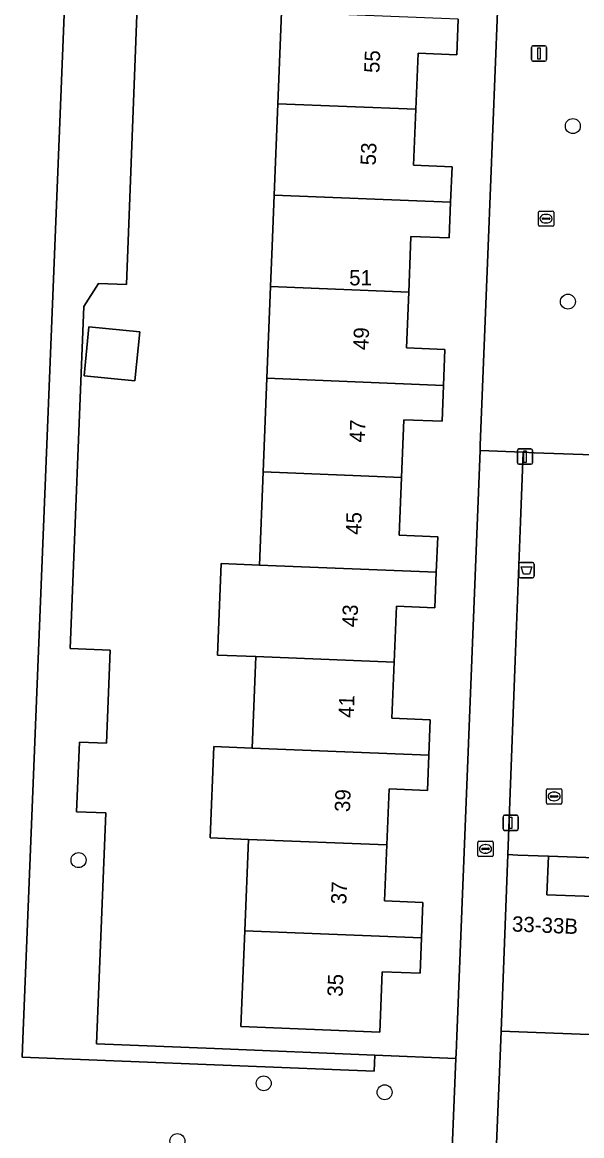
# Model space of a CAD drawing. Extents: x 160786 to 161429, y 386828 to 387485.
# Drawn here: x 161139.8 to 161176.3, y 387191.8 to 387264.6 of the extents above; entities that cross this region are included whole.
import ezdxf

# ---------------------------------------------------------------- set-up
doc = ezdxf.new("R2010")
doc.units = 0
for name, color, linetype in [('IMGEO_Afvalbak', 7, 'Continuous'), ('IMGEO_Boom', 7, 'Continuous'), ('IMGEO_Brandkraan', 7, 'Continuous'), ('IMGEO_Erf', 7, 'Continuous'), ('IMGEO_Groenvoorziening', 7, 'Continuous'), ('IMGEO_Kolk', 7, 'Continuous'), ('IMGEO_Lichtmast', 7, 'Continuous'), ('IMGEO_Muur', 7, 'Continuous'), ('IMGEO_Pand', 7, 'Continuous'), ('IMGEO_Pand_nummerreeks', 7, 'Continuous'), ('IMGEO_Rijbaan_lokaal_open', 7, 'Continuous'), ('IMGEO_Rioolput', 7, 'Continuous'), ('IMGEO_Voetpad_open', 7, 'Continuous')]:
    doc.layers.add(name, color=color, linetype=linetype)

msp = doc.modelspace()

# ---------------------------------------------------------------- linework, layer by layer
at = {"layer": 'IMGEO_Afvalbak'}
for p, q in [((161172.336, 387229.304), (161173.126, 387229.304)), ((161173.126, 387229.304), (161172.336, 387229.304)), ((161172.236, 387228.404), (161172.236, 387229.204)), ((161172.236, 387229.204), (161172.236, 387228.404)), ((161173.226, 387229.204), (161173.226, 387228.404)), ((161173.226, 387228.404), (161173.226, 387229.204)), ((161173.126, 387228.304), (161172.336, 387228.304)), ((161172.336, 387228.304), (161173.126, 387228.304))]:
    msp.add_line(p, q, dxfattribs=at)
msp.add_lwpolyline([(161172.379, 387229.018), (161173.083, 387229.018), (161172.934, 387228.548), (161172.528, 387228.548), (161172.379, 387229.018)], dxfattribs=at)
for centre, start, end in [((161172.336, 387229.204), 90, 180), ((161172.336, 387229.204), 90, 180), ((161173.126, 387229.204), 0, 90), ((161173.126, 387229.204), 360, 90), ((161172.336, 387228.404), 180, 270), ((161172.336, 387228.404), 180, 270), ((161173.126, 387228.404), 270, 0), ((161173.126, 387228.404), 270, 0)]:
    msp.add_arc(centre, 0.1, start, end, dxfattribs=at)
at = {"layer": 'IMGEO_Boom'}
for centre in [(161175.763, 387257.85), (161175.439, 387246.369), (161143.455, 387209.838), (161155.558, 387195.239), (161163.462, 387194.655), (161149.919, 387191.466)]:
    msp.add_circle(centre, 0.489, dxfattribs=at)
at = {"layer": 'IMGEO_Brandkraan'}
for p, q in [((161169.629, 387211.071), (161170.481, 387211.071)), ((161169.554, 387210.145), (161169.554, 387210.997)), ((161169.813, 387210.565), (161169.813, 387210.577)), ((161170.251, 387210.528), (161169.853, 387210.528)), ((161169.856, 387210.614), (161170.254, 387210.614)), ((161170.065, 387210.291), (161170.04, 387210.291)), ((161170.042, 387210.851), (161170.067, 387210.851)), ((161170.297, 387210.577), (161170.297, 387210.565)), ((161170.555, 387210.997), (161170.555, 387210.145)), ((161170.481, 387210.071), (161169.629, 387210.071))]:
    msp.add_line(p, q, dxfattribs=at)
for points in [[(161169.629, 387211.071), (161170.481, 387211.071)], [(161169.554, 387210.145), (161169.554, 387210.997)], [(161170.555, 387210.997), (161170.555, 387210.145)], [(161170.481, 387210.071), (161169.629, 387210.071)]]:
    msp.add_lwpolyline(points, dxfattribs=at)
for centre, radius, start, end in [((161169.631, 387210.995), 0.0765, 91.55205, 178.44795), ((161169.631, 387210.995), 0.0765, 91.55205, 178.44795), ((161170.479, 387210.995), 0.0765, 1.55205, 88.44795), ((161170.479, 387210.995), 0.0765, 1.55205, 88.44795), ((161169.853, 387210.574), 0.0403, 85.87752, 175.75265), ((161169.85, 387210.564), 0.0366, 178.93798, 274.71019), ((161170.254, 387210.571), 0.043, 264.86636, 352.45326), ((161170.258, 387210.576), 0.0386, 1.73085, 96.63898), ((161169.631, 387210.147), 0.0765, 181.55205, 268.44795), ((161169.631, 387210.147), 0.0765, 181.55205, 268.44795), ((161170.479, 387210.147), 0.0765, 271.55205, 358.44795), ((161170.479, 387210.147), 0.0765, 271.55205, 358.44795)]:
    msp.add_arc(centre, radius, start, end, dxfattribs=at)
for centre, major_axis, ratio, start_param, end_param in [((161170.041, 387210.571), (-0.387, 0.002), 0.722429, 4.712389, 7.853982), ((161170.066, 387210.571), (-0.39, 0.002), 0.717154, 1.570796, 4.712389)]:
    msp.add_ellipse(centre, major_axis=major_axis, ratio=ratio, start_param=start_param, end_param=end_param, dxfattribs=at)
at = {"layer": 'IMGEO_Erf'}
for points in [[(161169.695, 387236.621), (161169.709, 387236.985), (161170.226, 387250), (161171.292, 387276.874), (161171.353, 387278.449), (161147.813, 387279.35), (161146.59, 387247.494), (161144.751, 387247.564), (161143.809, 387246.052), (161142.905, 387223.679), (161145.53, 387223.573), (161145.284, 387217.483), (161143.51, 387217.555), (161143.326, 387213), (161145.236, 387212.923), (161144.626, 387197.819), (161152.342, 387197.507), (161162.811, 387197.084), (161168.116, 387196.87), (161168.129, 387197.191), (161168.175, 387198.326)], [(161143.818, 387241.515), (161144.136, 387244.723), (161147.454, 387244.394), (161147.136, 387241.186)], [(161174.168, 387210.096), (161174.072, 387207.579), (161177.735, 387207.44), (161181.401, 387207.3), (161181.498, 387209.838)]]:
    msp.add_lwpolyline(points, close=True, dxfattribs=at)
for points in [[(161168.27, 387264.845), (161168.177, 387262.51), (161165.644, 387262.611), (161165.498, 387258.952), (161165.352, 387255.295), (161167.87, 387255.194), (161167.777, 387252.865), (161167.684, 387250.535), (161165.183, 387250.635), (161165.158, 387250), (161165.037, 387246.988), (161164.891, 387243.34), (161167.404, 387243.24), (161167.31, 387240.892), (161167.216, 387238.545), (161164.721, 387238.645), (161164.57, 387234.87), (161164.419, 387231.095), (161166.932, 387230.995), (161166.839, 387228.672), (161166.746, 387226.35), (161164.23, 387226.45), (161164.084, 387222.785), (161163.937, 387219.119), (161166.44, 387219.019), (161166.348, 387216.708), (161166.255, 387214.395), (161163.752, 387214.495), (161163.605, 387210.832), (161163.459, 387207.169), (161165.963, 387207.069), (161165.871, 387204.752), (161165.778, 387202.435), (161163.299, 387202.535), (161163.141, 387198.592), (161154.071, 387198.955), (161154.322, 387205.215), (161154.561, 387211.194), (161152.059, 387211.294), (161152.298, 387217.27), (161154.8, 387217.17), (161155.039, 387223.147), (161152.534, 387223.247), (161152.774, 387229.235), (161155.279, 387229.135), (161155.523, 387235.232), (161155.768, 387241.354), (161156.008, 387247.35), (161156.114, 387250), (161156.247, 387253.327), (161156.486, 387259.313), (161156.726, 387265.307)], [(161237.54, 387196.109), (161231.59, 387196.335), (161225.457, 387196.569), (161225.044, 387196.585), (161224.92, 387193.326), (161219.216, 387193.543), (161213.273, 387193.769), (161213.397, 387197.029), (161207.392, 387197.258), (161201.359, 387197.488), (161201.259, 387197.492), (161201.116, 387193.732), (161195.221, 387193.956), (161195.364, 387197.716), (161189.345, 387197.946), (161183.357, 387198.174), (161177.391, 387198.401), (161171.073, 387198.642), (161171.008, 387197.024), (161170.542, 387185.542)]]:
    msp.add_lwpolyline(points, dxfattribs=at)
at = {"layer": 'IMGEO_Groenvoorziening'}
for points in [[(161167.748, 387187.759), (161168.116, 387196.87), (161162.811, 387197.084), (161162.77, 387196.036), (161145.215, 387196.742), (161139.779, 387196.96), (161139.825, 387198.117), (161141.91, 387250), (161143.258, 387283.56)], [(161169.71, 387282.428), (161143.258, 387283.56), (161141.91, 387250), (161139.825, 387198.117), (161139.779, 387196.96), (161145.215, 387196.742), (161162.77, 387196.036), (161162.811, 387197.084), (161152.342, 387197.507), (161144.626, 387197.819), (161145.236, 387212.923), (161143.326, 387213), (161143.51, 387217.555), (161145.284, 387217.483), (161145.53, 387223.573), (161142.905, 387223.679), (161143.809, 387246.052), (161144.751, 387247.564), (161146.59, 387247.494), (161147.813, 387279.35), (161171.353, 387278.449), (161171.423, 387280.284), (161171.366, 387280.761)]]:
    msp.add_lwpolyline(points, dxfattribs=at)
at = {"layer": 'IMGEO_Kolk'}
for p, q in [((161173.511, 387251.37), (161173.511, 387252.222)), ((161173.586, 387252.296), (161174.438, 387252.296)), ((161173.77, 387251.79), (161173.77, 387251.802)), ((161173.813, 387251.839), (161174.211, 387251.839)), ((161173.999, 387252.076), (161174.024, 387252.076)), ((161174.254, 387251.802), (161174.254, 387251.79)), ((161174.512, 387252.222), (161174.512, 387251.37)), ((161174.438, 387251.296), (161173.586, 387251.296)), ((161174.208, 387251.753), (161173.81, 387251.753)), ((161174.022, 387251.516), (161173.997, 387251.516))]:
    msp.add_line(p, q, dxfattribs=at)
for points in [[(161173.511, 387251.37), (161173.511, 387252.222)], [(161173.586, 387252.296), (161174.438, 387252.296)], [(161174.512, 387252.222), (161174.512, 387251.37)], [(161174.438, 387251.296), (161173.586, 387251.296)]]:
    msp.add_lwpolyline(points, dxfattribs=at)
for centre, radius, start, end in [((161173.588, 387252.22), 0.0765, 91.55205, 178.44795), ((161173.588, 387252.22), 0.0765, 91.55205, 178.44795), ((161173.81, 387251.799), 0.0403, 85.87752, 175.75265), ((161174.215, 387251.801), 0.0386, 1.73085, 96.63898), ((161174.436, 387252.22), 0.0765, 1.55205, 88.44795), ((161174.436, 387252.22), 0.0765, 1.55205, 88.44795), ((161173.588, 387251.372), 0.0765, 181.55205, 268.44795), ((161173.588, 387251.372), 0.0765, 181.55205, 268.44795), ((161173.807, 387251.789), 0.0366, 178.93798, 274.71019), ((161174.211, 387251.796), 0.043, 264.86636, 352.45326), ((161174.436, 387251.372), 0.0765, 271.55205, 358.44795), ((161174.436, 387251.372), 0.0765, 271.55205, 358.44795)]:
    msp.add_arc(centre, radius, start, end, dxfattribs=at)
for centre, major_axis, ratio, start_param, end_param in [((161173.998, 387251.796), (-0.387, 0.002), 0.722429, 4.712389, 7.853982), ((161174.023, 387251.796), (-0.39, 0.002), 0.717154, 1.570796, 4.712389)]:
    msp.add_ellipse(centre, major_axis=major_axis, ratio=ratio, start_param=start_param, end_param=end_param, dxfattribs=at)
at = {"layer": 'IMGEO_Lichtmast'}
for p, q in [((161173.05, 387262.197), (161173.05, 387262.997)), ((161173.05, 387262.997), (161173.05, 387262.197)), ((161173.15, 387263.097), (161173.94, 387263.097)), ((161173.94, 387263.097), (161173.15, 387263.097)), ((161174.04, 387262.997), (161174.04, 387262.197)), ((161174.04, 387262.197), (161174.04, 387262.997)), ((161173.94, 387262.097), (161173.15, 387262.097)), ((161173.15, 387262.097), (161173.94, 387262.097)), ((161172.136, 387235.832), (161172.136, 387236.632)), ((161172.136, 387236.632), (161172.136, 387235.832)), ((161172.236, 387236.732), (161173.026, 387236.732)), ((161173.026, 387236.732), (161172.236, 387236.732)), ((161173.126, 387236.632), (161173.126, 387235.832)), ((161173.126, 387235.832), (161173.126, 387236.632)), ((161173.026, 387235.732), (161172.236, 387235.732)), ((161172.236, 387235.732), (161173.026, 387235.732)), ((161171.204, 387211.88), (161171.204, 387212.68)), ((161171.204, 387212.68), (161171.204, 387211.88)), ((161171.304, 387212.78), (161172.094, 387212.78)), ((161172.094, 387212.78), (161171.304, 387212.78)), ((161172.194, 387212.68), (161172.194, 387211.88)), ((161172.194, 387211.88), (161172.194, 387212.68)), ((161172.094, 387211.78), (161171.304, 387211.78)), ((161171.304, 387211.78), (161172.094, 387211.78))]:
    msp.add_line(p, q, dxfattribs=at)
for points in [[(161173.47, 387262.972), (161173.62, 387262.972), (161173.62, 387262.222), (161173.47, 387262.222), (161173.47, 387262.972)], [(161172.556, 387236.607), (161172.706, 387236.607), (161172.706, 387235.857), (161172.556, 387235.857), (161172.556, 387236.607)], [(161171.624, 387212.655), (161171.774, 387212.655), (161171.774, 387211.905), (161171.624, 387211.905), (161171.624, 387212.655)]]:
    msp.add_lwpolyline(points, dxfattribs=at)
for centre, start, end in [((161173.15, 387262.997), 90, 180), ((161173.15, 387262.997), 90, 180), ((161173.94, 387262.997), 0, 90), ((161173.94, 387262.997), 360, 90), ((161173.15, 387262.197), 180, 270), ((161173.15, 387262.197), 180, 270), ((161173.94, 387262.197), 270, 0), ((161173.94, 387262.197), 270, 0), ((161172.236, 387236.632), 90, 180), ((161172.236, 387236.632), 90, 180), ((161173.026, 387236.632), 0, 90), ((161173.026, 387236.632), 360, 90), ((161172.236, 387235.832), 180, 270), ((161172.236, 387235.832), 180, 270), ((161173.026, 387235.832), 270, 0), ((161173.026, 387235.832), 270, 0), ((161171.304, 387212.68), 90, 180), ((161171.304, 387212.68), 90, 180), ((161172.094, 387212.68), 0, 90), ((161172.094, 387212.68), 360, 90), ((161171.304, 387211.88), 180, 270), ((161171.304, 387211.88), 180, 270), ((161172.094, 387211.88), 270, 0), ((161172.094, 387211.88), 270, 0)]:
    msp.add_arc(centre, 0.1, start, end, dxfattribs=at)
at = {"layer": 'IMGEO_Muur'}
msp.add_lwpolyline([(161171.073, 387198.642), (161171.008, 387197.024)], dxfattribs=at)
at = {"layer": 'IMGEO_Pand'}
for points in [[(161165.498, 387258.952), (161165.644, 387262.611), (161168.177, 387262.51), (161168.27, 387264.845), (161156.726, 387265.307), (161156.486, 387259.313)], [(161167.777, 387252.865), (161167.87, 387255.194), (161165.352, 387255.295), (161165.498, 387258.952), (161156.486, 387259.313), (161156.247, 387253.327)], [(161165.037, 387246.988), (161165.158, 387250), (161165.183, 387250.635), (161167.684, 387250.535), (161167.777, 387252.865), (161156.247, 387253.327), (161156.114, 387250), (161156.008, 387247.35)], [(161156.008, 387247.35), (161155.768, 387241.354), (161167.31, 387240.892), (161167.404, 387243.24), (161164.891, 387243.34), (161165.037, 387246.988)], [(161143.818, 387241.515), (161147.136, 387241.186), (161147.454, 387244.394), (161144.136, 387244.723)], [(161155.768, 387241.354), (161155.523, 387235.232), (161164.57, 387234.87), (161164.721, 387238.645), (161167.216, 387238.545), (161167.31, 387240.892)], [(161166.839, 387228.672), (161166.932, 387230.995), (161164.419, 387231.095), (161164.57, 387234.87), (161155.523, 387235.232), (161155.279, 387229.135)], [(161164.23, 387226.45), (161166.746, 387226.35), (161166.839, 387228.672), (161155.279, 387229.135), (161152.774, 387229.235), (161152.534, 387223.247), (161155.039, 387223.147), (161164.084, 387222.785)], [(161155.039, 387223.147), (161154.8, 387217.17), (161166.348, 387216.708), (161166.44, 387219.019), (161163.937, 387219.119), (161164.084, 387222.785)], [(161163.752, 387214.495), (161166.255, 387214.395), (161166.348, 387216.708), (161154.8, 387217.17), (161152.298, 387217.27), (161152.059, 387211.294), (161154.561, 387211.194), (161163.605, 387210.832)], [(161154.561, 387211.194), (161154.322, 387205.215), (161165.871, 387204.752), (161165.963, 387207.069), (161163.459, 387207.169), (161163.605, 387210.832)], [(161177.735, 387207.44), (161174.072, 387207.579), (161174.168, 387210.096), (161172.164, 387210.172), (161171.514, 387210.197), (161171.073, 387198.642), (161177.391, 387198.401)], [(161154.322, 387205.215), (161154.071, 387198.955), (161163.141, 387198.592), (161163.299, 387202.535), (161165.778, 387202.435), (161165.871, 387204.752)]]:
    msp.add_lwpolyline(points, close=True, dxfattribs=at)
at = {"layer": 'IMGEO_Rijbaan_lokaal_open'}
msp.add_lwpolyline([(161177.698, 387236.325), (161173.243, 387236.489), (161172.518, 387236.516), (161172.345, 387231.966), (161171.999, 387222.892), (161171.514, 387210.197), (161172.164, 387210.172), (161174.168, 387210.096), (161181.498, 387209.838)], dxfattribs=at)
at = {"layer": 'IMGEO_Rioolput'}
for p, q in [((161174.039, 387213.58), (161174.039, 387214.432)), ((161174.114, 387214.506), (161174.966, 387214.506)), ((161174.298, 387214), (161174.298, 387214.012)), ((161174.736, 387213.963), (161174.338, 387213.963)), ((161174.341, 387214.049), (161174.739, 387214.049)), ((161174.527, 387214.286), (161174.552, 387214.286)), ((161174.782, 387214.012), (161174.782, 387214)), ((161175.04, 387214.432), (161175.04, 387213.58)), ((161174.966, 387213.506), (161174.114, 387213.506)), ((161174.55, 387213.726), (161174.525, 387213.726))]:
    msp.add_line(p, q, dxfattribs=at)
for points in [[(161174.039, 387213.58), (161174.039, 387214.432)], [(161174.114, 387214.506), (161174.966, 387214.506)], [(161175.04, 387214.432), (161175.04, 387213.58)], [(161174.966, 387213.506), (161174.114, 387213.506)]]:
    msp.add_lwpolyline(points, dxfattribs=at)
for centre, radius, start, end in [((161174.116, 387214.43), 0.0765, 91.55205, 178.44795), ((161174.116, 387214.43), 0.0765, 91.55205, 178.44795), ((161174.338, 387214.009), 0.0403, 85.87752, 175.75265), ((161174.335, 387213.999), 0.0366, 178.93798, 274.71019), ((161174.739, 387214.006), 0.043, 264.86636, 352.45326), ((161174.743, 387214.011), 0.0386, 1.73085, 96.63898), ((161174.964, 387214.43), 0.0765, 1.55205, 88.44795), ((161174.964, 387214.43), 0.0765, 1.55205, 88.44795), ((161174.116, 387213.582), 0.0765, 181.55205, 268.44795), ((161174.116, 387213.582), 0.0765, 181.55205, 268.44795), ((161174.964, 387213.582), 0.0765, 271.55205, 358.44795), ((161174.964, 387213.582), 0.0765, 271.55205, 358.44795)]:
    msp.add_arc(centre, radius, start, end, dxfattribs=at)
for centre, major_axis, ratio, start_param, end_param in [((161174.526, 387214.006), (-0.387, 0.002), 0.722429, 4.712389, 7.853982), ((161174.551, 387214.006), (-0.39, 0.002), 0.717154, 1.570796, 4.712389)]:
    msp.add_ellipse(centre, major_axis=major_axis, ratio=ratio, start_param=start_param, end_param=end_param, dxfattribs=at)
at = {"layer": 'IMGEO_Voetpad_open'}
for points in [[(161171.366, 387280.761), (161171.423, 387280.284), (161171.353, 387278.449), (161171.292, 387276.874), (161170.226, 387250), (161169.709, 387236.985), (161169.695, 387236.621), (161172.518, 387236.516), (161173.243, 387236.489), (161177.698, 387236.325), (161177.704, 387236.483), (161177.936, 387242.793), (161178.125, 387249.896), (161178.129, 387250), (161178.282, 387254.158), (161178.566, 387261.216)], [(161170.542, 387185.542), (161171.008, 387197.024), (161171.073, 387198.642), (161171.514, 387210.197), (161171.999, 387222.892), (161172.345, 387231.966), (161172.518, 387236.516), (161169.695, 387236.621), (161168.175, 387198.326), (161168.129, 387197.191), (161168.116, 387196.87), (161167.748, 387187.759)]]:
    msp.add_lwpolyline(points, dxfattribs=at)

# ---------------------------------------------------------------- texts
at = {"layer": 'IMGEO_Pand_nummerreeks'}
for s, rotation, p in [('55', 87.71938, (161163.117, 387261.308)), ('53', 87.71938, (161162.876, 387255.266)), ('49', 87.71938, (161162.395, 387243.182)), ('47', 87.71938, (161162.154, 387237.14)), ('45', 87.71938, (161161.914, 387231.098)), ('43', 87.71984, (161161.672, 387225.055)), ('41', 87.71938, (161161.437, 387219.127)), ('39', 87.71984, (161161.191, 387212.971)), ('37', 87.71938, (161160.951, 387206.93)), ('33-33B', 357.62795, (161171.769, 387205.175)), ('35', 87.71938, (161160.711, 387200.887))]:
    msp.add_text(s, height=1, rotation=rotation, dxfattribs=at).set_placement(p)
msp.add_text('51', height=1, dxfattribs=at).set_placement((161161.145, 387247.433))

doc.saveas('drawing.dxf')
